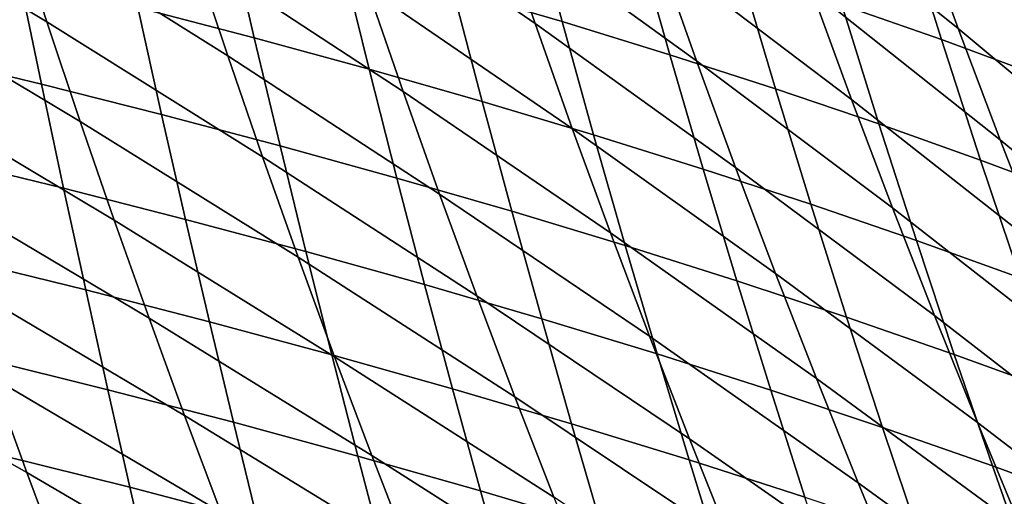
# Model space of a CAD drawing. Header units: metres. Extents: x -248 to 28, y -28 to 28.
# Tile 266 of 507: x -31.34 to -28.33, y -12.29 to -10.84. Entities that reach past the tile are written whole.
import ezdxf

# ---------------------------------------------------------------- set-up
doc = ezdxf.new("R2010")
doc.units = ezdxf.units.M
doc.layers.add('solid_10_061_053_XXX', color=7, linetype='CONTINUOUS')

msp = doc.modelspace()

# ---------------------------------------------------------------- linework, layer by layer
at = {"layer": 'solid_10_061_053_XXX'}
for points in [[(-28.471901, -10.863463, 47.722271), (-29.039616, -10.408582, 48.534344), (-29.155252, -10.068107, 48.230446), (-28.596437, -10.520156, 47.402546)], [(-29.766956, -10.848981, 51.38839), (-30.386211, -10.421708, 52.164669), (-30.48999, -10.100276, 51.863052), (-29.878237, -10.525281, 51.07148)], [(-31.260981, -10.84355, 54.926559), (-31.927998, -10.441902, 55.663204), (-32.021645, -10.137038, 55.365894), (-31.360826, -10.53689, 54.614613)], [(-28.0434, -10.985789, 46.585056), (-28.596437, -10.520156, 47.402546), (-28.717516, -10.173808, 47.094555), (-28.173939, -10.636349, 46.260864)], [(-29.273132, -10.962363, 50.288059), (-29.878237, -10.525281, 51.07148), (-29.986727, -10.198767, 50.76532), (-29.389637, -10.633345, 49.966213)], [(-30.707031, -10.947575, 53.869457), (-31.360826, -10.53689, 54.614613), (-31.458406, -10.227672, 54.312447), (-30.811274, -10.636339, 53.552242)], [(-28.798687, -11.08062, 49.176346), (-29.389637, -10.633345, 49.966213), (-29.503153, -10.301495, 49.655514), (-28.920752, -10.746027, 48.849567)], [(-30.170851, -11.056383, 52.799171), (-30.811274, -10.636339, 53.552242), (-30.913097, -10.322534, 53.245182), (-30.279821, -10.740339, 52.476646)], [(-29.652916, -11.170072, 51.716248), (-30.279821, -10.740339, 52.476646), (-30.386211, -10.421708, 52.164669), (-29.766956, -10.848981, 51.38839)], [(-29.683578, -10.842831, 109.053741), (-29.778412, -10.489064, 109.234131), (-30.107224, -10.393889, 109.029617), (-30.018278, -10.744375, 108.85141)], [(-28.343931, -11.203891, 48.05397), (-28.920752, -10.746027, 48.849567), (-29.039616, -10.408582, 48.534344), (-28.471901, -10.863463, 47.722271)], [(-28.523777, -10.897875, 110.127968), (-28.641632, -10.521337, 110.310005), (-28.939585, -10.418764, 110.073303), (-28.827976, -10.791375, 109.893379)], [(-31.158894, -11.147882, 55.248455), (-31.83222, -10.744215, 55.969929), (-31.927998, -10.441902, 55.663204), (-31.260981, -10.84355, 54.926559)], [(-30.626007, -10.892941, 108.289886), (-30.704237, -10.555994, 108.470215), (-31.055227, -10.465975, 108.29158), (-30.982637, -10.800114, 108.11348)], [(-29.354631, -10.944186, 109.263748), (-29.455479, -10.587009, 109.44635), (-29.778412, -10.489064, 109.234131), (-29.683578, -10.842831, 109.053741)], [(-30.600401, -11.256461, 54.19701), (-31.260981, -10.84355, 54.926559), (-31.360826, -10.53689, 54.614613), (-30.707031, -10.947575, 53.869457)], [(-29.153671, -11.288743, 50.621262), (-29.766956, -10.848981, 51.38839), (-29.878237, -10.525281, 51.07148), (-29.273132, -10.962363, 50.288059)], [(-28.226191, -11.007307, 110.369774), (-28.35042, -10.626703, 110.553932), (-28.641632, -10.521337, 110.310005), (-28.523777, -10.897875, 110.127968)], [(-27.909178, -11.332318, 46.92165), (-28.471901, -10.863463, 47.722271), (-28.596437, -10.520156, 47.402546), (-28.0434, -10.985789, 46.585056)], [(-30.274557, -10.988653, 108.474274), (-30.358547, -10.648778, 108.65686), (-30.704237, -10.555994, 108.470215), (-30.626007, -10.892941, 108.289886)], [(-29.031622, -11.048483, 109.481316), (-29.138605, -10.687766, 109.66613), (-29.455479, -10.587009, 109.44635), (-29.354631, -10.944186, 109.263748)], [(-31.276939, -11.034609, 107.763), (-31.344334, -10.710121, 107.945145), (-31.710985, -10.622915, 107.785004), (-31.649097, -10.944917, 107.605118)], [(-28.67345, -11.412538, 49.514904), (-29.273132, -10.962363, 50.288059), (-29.389637, -10.633345, 49.966213), (-28.798687, -11.08062, 49.176346)], [(-27.935402, -11.119711, 110.61869), (-28.06613, -10.7349, 110.80497), (-28.35042, -10.626703, 110.553932), (-28.226191, -11.007307, 110.369774)], [(-30.059326, -11.37005, 53.132431), (-30.707031, -10.947575, 53.869457), (-30.811274, -10.636339, 53.552242), (-30.170851, -11.056383, 52.799171)], [(-29.928406, -11.0873, 108.666534), (-30.018278, -10.744375, 108.85141), (-30.358547, -10.648778, 108.65686), (-30.274557, -10.988653, 108.474274)], [(-28.714727, -11.155763, 109.706322), (-28.827976, -10.791375, 109.893379), (-29.138605, -10.687766, 109.66613), (-29.031622, -11.048483, 109.481316)], [(-30.909618, -11.127199, 107.929024), (-30.982637, -10.800114, 108.11348), (-31.344334, -10.710121, 107.945145), (-31.276939, -11.034609, 107.763)], [(-31.05459, -11.450005, 55.580467), (-31.734339, -11.044212, 56.286224), (-31.83222, -10.744215, 55.969929), (-31.158894, -11.147882, 55.248455)], [(-29.536139, -11.48875, 52.055248), (-30.170851, -11.056383, 52.799171), (-30.279821, -10.740339, 52.476646), (-29.652916, -11.170072, 51.716248)], [(-29.587698, -11.18893, 108.866554), (-29.683578, -10.842831, 109.053741), (-30.018278, -10.744375, 108.85141), (-29.928406, -11.0873, 108.666534)], [(-28.212559, -11.541601, 48.397884), (-28.798687, -11.08062, 49.176346), (-28.920752, -10.746027, 48.849567), (-28.343931, -11.203891, 48.05397)], [(-30.547243, -11.222739, 108.103088), (-30.626007, -10.892941, 108.289886), (-30.982637, -10.800114, 108.11348), (-30.909618, -11.127199, 107.929024)], [(-28.404135, -11.266069, 109.93866), (-28.523777, -10.897875, 110.127968), (-28.827976, -10.791375, 109.893379), (-28.714727, -11.155763, 109.706322)], [(-30.491405, -11.563108, 54.53508), (-31.158894, -11.147882, 55.248455), (-31.260981, -10.84355, 54.926559), (-30.600401, -11.256461, 54.19701)], [(-29.252615, -11.293583, 109.074234), (-29.354631, -10.944186, 109.263748), (-29.683578, -10.842831, 109.053741), (-29.587698, -11.18893, 108.866554)], [(-29.031279, -11.61267, 50.966038), (-29.652916, -11.170072, 51.716248), (-29.766956, -10.848981, 51.38839), (-29.153671, -11.288743, 50.621262)], [(-27.771303, -11.67608, 47.270901), (-28.343931, -11.203891, 48.05397), (-28.471901, -10.863463, 47.722271), (-27.909178, -11.332318, 46.92165)], [(-30.189928, -11.32128, 108.285103), (-30.274557, -10.988653, 108.474274), (-30.626007, -10.892941, 108.289886), (-30.547243, -11.222739, 108.103088)], [(-28.100027, -11.379442, 110.178207), (-28.226191, -11.007307, 110.369774), (-28.523777, -10.897875, 110.127968), (-28.404135, -11.266069, 109.93866)], [(-31.20936, -11.352338, 107.574593), (-31.276939, -11.034609, 107.763), (-31.649097, -10.944917, 107.605118), (-31.58712, -11.260248, 107.419083)], [(-29.945274, -11.681441, 53.47662), (-30.600401, -11.256461, 54.19701), (-30.707031, -10.947575, 53.869457), (-30.059326, -11.37005, 53.132431)], [(-28.923338, -11.401305, 109.289444), (-29.031622, -11.048483, 109.481316), (-29.354631, -10.944186, 109.263748), (-29.252615, -11.293583, 109.074234)], [(-28.545069, -11.741954, 49.865475), (-29.153671, -11.288743, 50.621262), (-29.273132, -10.962363, 50.288059), (-28.67345, -11.412538, 49.514904)], [(-29.837782, -11.422874, 108.47496), (-29.928406, -11.0873, 108.666534), (-30.274557, -10.988653, 108.474274), (-30.189928, -11.32128, 108.285103)], [(-30.948082, -11.749885, 55.922791), (-31.634371, -11.342024, 56.612247), (-31.734339, -11.044212, 56.286224), (-31.05459, -11.450005, 55.580467)], [(-30.836321, -11.447436, 107.738205), (-30.909618, -11.127199, 107.929024), (-31.276939, -11.034609, 107.763), (-31.20936, -11.352338, 107.574593)], [(-28.60005, -11.512139, 109.512085), (-28.714727, -11.155763, 109.706322), (-29.031622, -11.048483, 109.481316), (-28.923338, -11.401305, 109.289444)], [(-29.416662, -11.805108, 52.405605), (-30.059326, -11.37005, 53.132431), (-30.170851, -11.056383, 52.799171), (-29.536139, -11.48875, 52.055248)], [(-28.077812, -11.876753, 48.754246), (-28.67345, -11.412538, 49.514904), (-28.798687, -11.08062, 49.176346), (-28.212559, -11.541601, 48.397884)], [(-29.490955, -11.527571, 108.672546), (-29.587698, -11.18893, 108.866554), (-29.928406, -11.0873, 108.666534), (-29.837782, -11.422874, 108.47496)], [(-30.468107, -11.545595, 107.909813), (-30.547243, -11.222739, 108.103088), (-30.909618, -11.127199, 107.929024), (-30.836321, -11.447436, 107.738205)], [(-30.380066, -11.867475, 54.883865), (-31.05459, -11.450005, 55.580467), (-31.158894, -11.147882, 55.248455), (-30.491405, -11.563108, 54.53508)], [(-28.905993, -11.934221, 51.322601), (-29.536139, -11.48875, 52.055248), (-29.652916, -11.170072, 51.716248), (-29.031279, -11.61267, 50.966038)], [(-28.28293, -11.626129, 109.742027), (-28.404135, -11.266069, 109.93866), (-28.714727, -11.155763, 109.706322), (-28.60005, -11.512139, 109.512085)], [(-29.149622, -11.635412, 108.877762), (-29.252615, -11.293583, 109.074234), (-29.587698, -11.18893, 108.866554), (-29.490955, -11.527571, 108.672546)], [(-27.629807, -12.017218, 47.63306), (-28.212559, -11.541601, 48.397884), (-28.343931, -11.203891, 48.05397), (-27.771303, -11.67608, 47.270901)], [(-30.104826, -11.646868, 108.089333), (-30.189928, -11.32128, 108.285103), (-30.547243, -11.222739, 108.103088), (-30.468107, -11.545595, 107.909813)], [(-31.141743, -11.663512, 107.379921), (-31.20936, -11.352338, 107.574593), (-31.58712, -11.260248, 107.419083), (-31.525187, -11.569107, 107.226898)], [(-29.82873, -11.990501, 53.831936), (-30.491405, -11.563108, 54.53508), (-30.600401, -11.256461, 54.19701), (-29.945274, -11.681441, 53.47662)], [(-27.97216, -11.743319, 109.979179), (-28.100027, -11.379442, 110.178207), (-28.404135, -11.266069, 109.93866), (-28.28293, -11.626129, 109.742027)], [(-28.813963, -11.746446, 109.090485), (-28.923338, -11.401305, 109.289444), (-29.252615, -11.293583, 109.074234), (-29.149622, -11.635412, 108.877762)], [(-28.413588, -12.068931, 50.228271), (-29.031279, -11.61267, 50.966038), (-29.153671, -11.288743, 50.621262), (-28.545069, -11.741954, 49.865475)], [(-29.746588, -11.751308, 108.276657), (-29.837782, -11.422874, 108.47496), (-30.189928, -11.32128, 108.285103), (-30.104826, -11.646868, 108.089333)], [(-30.839382, -12.047478, 56.275612), (-31.532326, -11.637624, 56.948193), (-31.634371, -11.342024, 56.612247), (-30.948082, -11.749885, 55.922791)], [(-30.762897, -11.761031, 107.541), (-30.836321, -11.447436, 107.738205), (-31.20936, -11.352338, 107.574593), (-31.141743, -11.663512, 107.379921)], [(-29.294521, -12.119077, 52.767521), (-29.945274, -11.681441, 53.47662), (-30.059326, -11.37005, 53.132431), (-29.416662, -11.805108, 52.405605)], [(-28.484158, -11.860715, 109.310616), (-28.60005, -11.512139, 109.512085), (-28.923338, -11.401305, 109.289444), (-28.813963, -11.746446, 109.090485)], [(-27.939739, -12.209393, 49.123299), (-28.545069, -11.741954, 49.865475), (-28.67345, -11.412538, 49.514904), (-28.077812, -11.876753, 48.754246)], [(-30.388756, -11.861717, 107.710037), (-30.468107, -11.545595, 107.909813), (-30.836321, -11.447436, 107.738205), (-30.762897, -11.761031, 107.541)], [(-29.393536, -11.858965, 108.47168), (-29.490955, -11.527571, 108.672546), (-29.837782, -11.422874, 108.47496), (-29.746588, -11.751308, 108.276657)], [(-30.266405, -12.169502, 55.243561), (-30.948082, -11.749885, 55.922791), (-31.05459, -11.450005, 55.580467), (-30.380066, -11.867475, 54.883865)], [(-28.777863, -12.253316, 51.691162), (-29.416662, -11.805108, 52.405605), (-29.536139, -11.48875, 52.055248), (-28.905993, -11.934221, 51.322601)], [(-31.322029, -12.222052, 57.650555), (-32.032448, -11.81989, 58.298916), (-32.132351, -11.530582, 57.959549), (-31.428209, -11.930978, 57.294231)], [(-29.045847, -11.969885, 108.674294), (-29.149622, -11.635412, 108.877762), (-29.490955, -11.527571, 108.672546), (-29.393536, -11.858965, 108.47168)], [(-28.160385, -11.978267, 109.538025), (-28.28293, -11.626129, 109.742027), (-28.60005, -11.512139, 109.512085), (-28.484158, -11.860715, 109.310616)], [(-29.709717, -12.297165, 54.198589), (-30.380066, -11.867475, 54.883865), (-30.491405, -11.563108, 54.53508), (-29.82873, -11.990501, 53.831936)], [(-30.019421, -11.965626, 107.886932), (-30.104826, -11.646868, 108.089333), (-30.468107, -11.545595, 107.909813), (-30.388756, -11.861717, 107.710037)], [(-31.074203, -11.968319, 107.178925), (-31.141743, -11.663512, 107.379921), (-31.525187, -11.569107, 107.226898), (-31.463409, -11.871679, 107.028496)], [(-28.279064, -12.393374, 50.603516), (-28.905993, -11.934221, 51.322601), (-29.031279, -11.61267, 50.966038), (-28.413588, -12.068931, 50.228271)], [(-30.728506, -12.34274, 56.639118), (-31.428209, -11.930978, 57.294231), (-31.532326, -11.637624, 56.948193), (-30.839382, -12.047478, 56.275612)], [(-29.654997, -12.072811, 108.071594), (-29.746588, -11.751308, 108.276657), (-30.104826, -11.646868, 108.089333), (-30.019421, -11.965626, 107.886932)], [(-28.703697, -12.084115, 108.884392), (-28.813963, -11.746446, 109.090485), (-29.149622, -11.635412, 108.877762), (-29.045847, -11.969885, 108.674294)], [(-30.689474, -12.068173, 107.337349), (-30.762897, -11.761031, 107.541), (-31.141743, -11.663512, 107.379921), (-31.074203, -11.968319, 107.178925)], [(-29.16976, -12.430578, 53.141201), (-29.82873, -11.990501, 53.831936), (-29.945274, -11.681441, 53.47662), (-29.294521, -12.119077, 52.767521)], [(-28.367262, -12.201701, 109.101868), (-28.484158, -11.860715, 109.310616), (-28.813963, -11.746446, 109.090485), (-28.703697, -12.084115, 108.884392)], [(-27.798414, -12.539412, 49.50526), (-28.413588, -12.068931, 50.228271), (-28.545069, -11.741954, 49.865475), (-27.939739, -12.209393, 49.123299)], [(-30.150444, -12.469139, 55.614361), (-30.839382, -12.047478, 56.275612), (-30.948082, -11.749885, 55.922791), (-30.266405, -12.169502, 55.243561)], [(-30.309322, -12.171297, 107.503677), (-30.388756, -11.861717, 107.710037), (-30.762897, -11.761031, 107.541), (-30.689474, -12.068173, 107.337349)], [(-29.295628, -12.183325, 108.263916), (-29.393536, -11.858965, 108.47168), (-29.746588, -11.751308, 108.276657), (-29.654997, -12.072811, 108.071594)], [(-28.646942, -12.569864, 52.071938), (-29.294521, -12.119077, 52.767521), (-29.416662, -11.805108, 52.405605), (-28.777863, -12.253316, 51.691162)], [(-31.213789, -12.510811, 58.017342), (-31.930584, -12.106957, 58.648167), (-32.032448, -11.81989, 58.298916), (-31.322029, -12.222052, 57.650555)], [(-29.933849, -12.277748, 107.677826), (-30.019421, -11.965626, 107.886932), (-30.388756, -11.861717, 107.710037), (-30.309322, -12.171297, 107.503677)], [(-29.58827, -12.601365, 54.576775), (-30.266405, -12.169502, 55.243561), (-30.380066, -11.867475, 54.883865), (-29.709717, -12.297165, 54.198589)], [(-28.941486, -12.297214, 108.463799), (-29.045847, -11.969885, 108.674294), (-29.393536, -11.858965, 108.47168), (-29.295628, -12.183325, 108.263916)], [(-28.036722, -12.32269, 109.326599), (-28.160385, -11.978267, 109.538025), (-28.484158, -11.860715, 109.310616), (-28.367262, -12.201701, 109.101868)], [(-31.006805, -12.266918, 106.971436), (-31.074203, -11.968319, 107.178925), (-31.463409, -11.871679, 107.028496), (-31.401848, -12.168121, 106.823738)], [(-30.615465, -12.635627, 57.013504), (-31.322029, -12.222052, 57.650555), (-31.428209, -11.930978, 57.294231), (-30.728506, -12.34274, 56.639118)], [(-28.141567, -12.71518, 50.991436), (-28.777863, -12.253316, 51.691162), (-28.905993, -11.934221, 51.322601), (-28.279064, -12.393374, 50.603516)], [(-30.616117, -12.369026, 107.127083), (-30.689474, -12.068173, 107.337349), (-31.074203, -11.968319, 107.178925), (-31.006805, -12.266918, 106.971436)], [(-29.563156, -12.38758, 107.859688), (-29.654997, -12.072811, 108.071594), (-30.019421, -11.965626, 107.886932), (-29.933849, -12.277748, 107.677826)], [(-28.592745, -12.414525, 108.67112), (-28.703697, -12.084115, 108.884392), (-29.045847, -11.969885, 108.674294), (-28.941486, -12.297214, 108.463799)], [(-29.042418, -12.739534, 53.526859), (-29.709717, -12.297165, 54.198589), (-29.82873, -11.990501, 53.831936), (-29.16976, -12.430578, 53.141201)], [(-30.032204, -12.766329, 55.996464), (-30.728506, -12.34274, 56.639118), (-30.839382, -12.047478, 56.275612), (-30.150444, -12.469139, 55.614361)], [(-31.340559, -12.458584, 106.612465), (-31.401848, -12.168121, 106.823738), (-31.801149, -12.072577, 106.684074), (-31.745646, -12.361049, 106.475586)], [(-30.229879, -12.474502, 107.290573), (-30.309322, -12.171297, 107.503677), (-30.689474, -12.068173, 107.337349), (-30.616117, -12.369026, 107.127083)], [(-29.197384, -12.500846, 108.049171), (-29.295628, -12.183325, 108.263916), (-29.654997, -12.072811, 108.071594), (-29.563156, -12.38758, 107.859688)], [(-27.653913, -12.866692, 49.90036), (-28.279064, -12.393374, 50.603516), (-28.413588, -12.068931, 50.228271), (-27.798414, -12.539412, 49.50526)], [(-31.103498, -12.797218, 58.394779), (-31.826757, -12.39176, 59.007488), (-31.930584, -12.106957, 58.648167), (-31.213789, -12.510811, 58.017342)], [(-28.24958, -12.535308, 108.885788), (-28.367262, -12.201701, 109.101868), (-28.703697, -12.084115, 108.884392), (-28.592745, -12.414525, 108.67112)], [(-28.513279, -12.883774, 52.465141), (-29.16976, -12.430578, 53.141201), (-29.294521, -12.119077, 52.767521), (-28.646942, -12.569864, 52.071938)], [(-30.93961, -12.559464, 106.757309), (-31.006805, -12.266918, 106.971436), (-31.401848, -12.168121, 106.823738), (-31.340559, -12.458584, 106.612465)], [(-29.46442, -12.903035, 54.966698), (-30.150444, -12.469139, 55.614361), (-30.266405, -12.169502, 55.243561), (-29.58827, -12.601365, 54.576775)], [(-29.84819, -12.583403, 107.46183), (-29.933849, -12.277748, 107.677826), (-30.309322, -12.171297, 107.503677), (-30.229879, -12.474502, 107.290573)], [(-28.8367, -12.617595, 108.24617), (-28.941486, -12.297214, 108.463799), (-29.295628, -12.183325, 108.263916), (-29.197384, -12.500846, 108.049171)], [(-30.500275, -12.926094, 57.39896), (-31.213789, -12.510811, 58.017342), (-31.322029, -12.222052, 57.650555), (-30.615465, -12.635627, 57.013504)], [(-27.912163, -12.659609, 109.107681), (-28.036722, -12.32269, 109.326599), (-28.367262, -12.201701, 109.101868), (-28.24958, -12.535308, 108.885788)], [(-28.001156, -13.034244, 51.392246), (-28.646942, -12.569864, 52.071938), (-28.777863, -12.253316, 51.691162), (-28.141567, -12.71518, 50.991436)], [(-30.542891, -12.663748, 106.910027), (-30.616117, -12.369026, 107.127083), (-31.006805, -12.266918, 106.971436), (-30.93961, -12.559464, 106.757309)], [(-29.471149, -12.695786, 107.640755), (-29.563156, -12.38758, 107.859688), (-29.933849, -12.277748, 107.677826), (-29.84819, -12.583403, 107.46183)]]:
    msp.add_3dface(points, dxfattribs=at)

doc.saveas('drawing.dxf')
